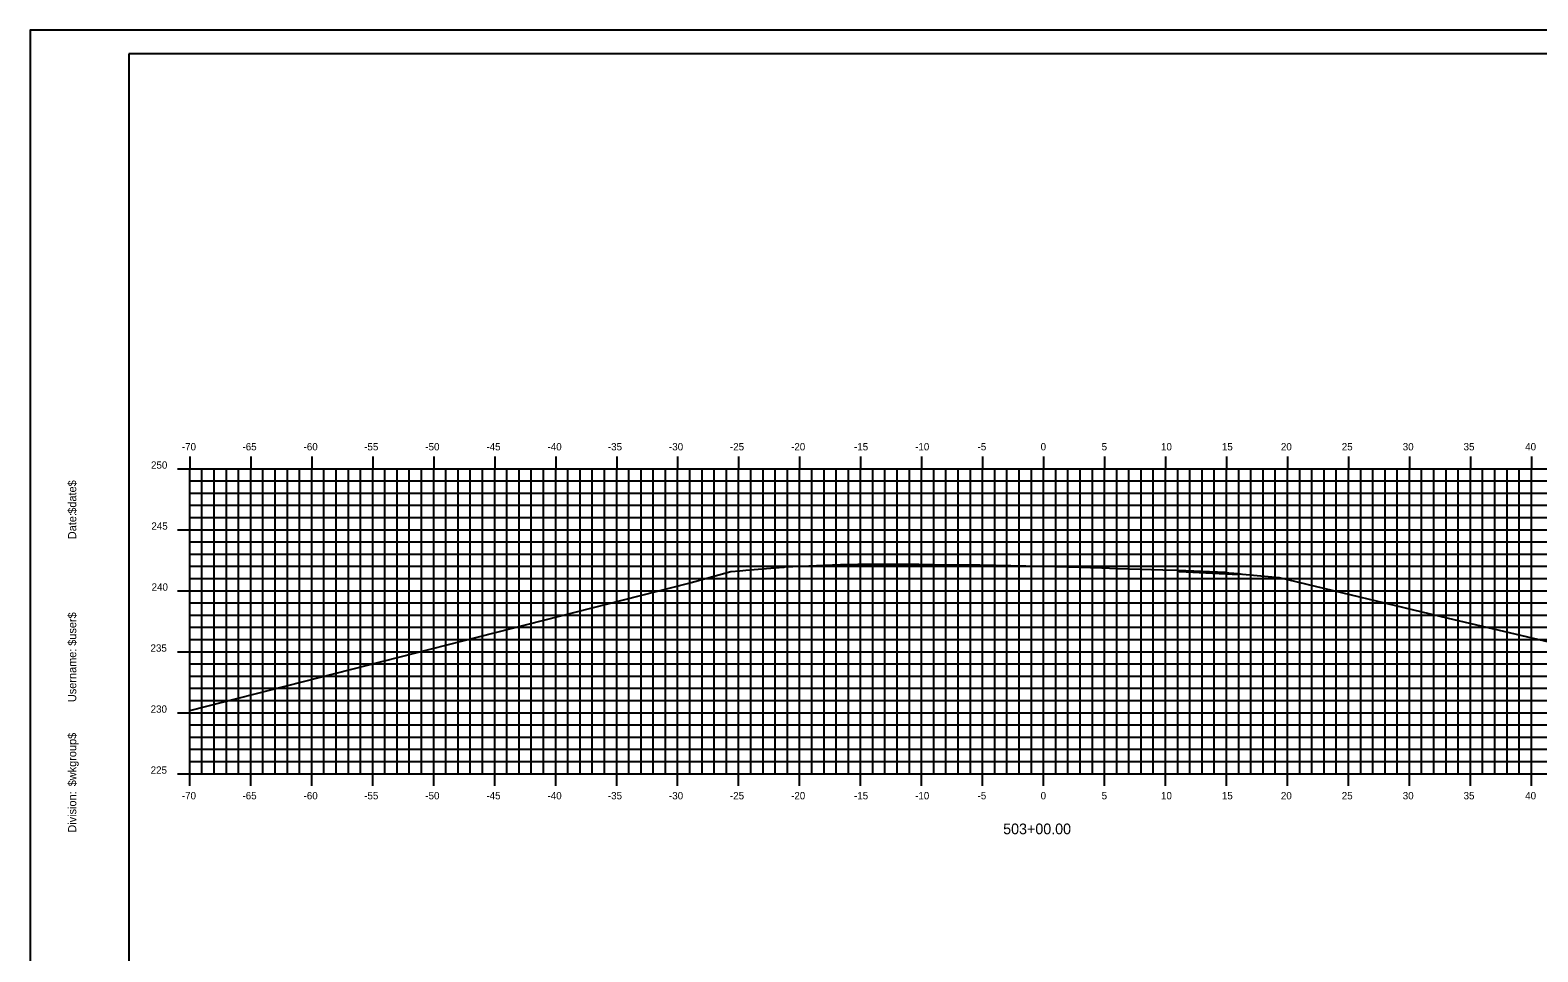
# Model space of a CAD drawing. Extents: x 1168600 to 1177589, y 610178 to 611246.
# Drawn here: x 1170986.9 to 1171110.5, y 610348.4 to 610423.9 of the extents above; entities that cross this region are included whole.
import ezdxf

# ---------------------------------------------------------------- set-up
doc = ezdxf.new("R2010")
doc.units = 0
for name, color, linetype in [('_Construction', 7, 'Continuous'), ('_Station Equation', 7, 'Continuous'), ('D_Roadway_Edge_TW', 7, 'Continuous'), ('D_Text_Standard', 7, 'Continuous'), ('H_V ANNOTATION', 7, 'Continuous'), ('MAJOR', 7, 'Continuous'), ('MINOR', 7, 'Continuous')]:
    doc.layers.add(name, color=color, linetype=linetype)

msp = doc.modelspace()

# ---------------------------------------------------------------- linework, layer by layer
at = {"layer": '_Construction'}
for p, q in [((1171154.98, 610421.97), (1170994.98, 610421.97)), ((1170994.98, 610421.97), (1170994.98, 610316.97))]:
    msp.add_line(p, q, dxfattribs=at)
msp.add_lwpolyline([(1170986.89, 610313.91), (1171156.89, 610313.91), (1171156.89, 610423.91), (1170986.89, 610423.91)], close=True, dxfattribs=at)
at = {"layer": '_Station Equation'}
msp.add_lwpolyline([(1170999.98, 610368.16), (1171040.89, 610378.6), (1171044.35, 610379.54), (1171045.08, 610379.6), (1171045.57, 610379.64), (1171048.62, 610379.91), (1171048.65, 610379.91), (1171048.68, 610379.91), (1171048.77, 610379.92), (1171053.34, 610380.11), (1171054.75, 610380.15), (1171056.14, 610380.15), (1171059.75, 610380.14), (1171060.95, 610380.13), (1171064.52, 610380.1), (1171064.67, 610380.1), (1171064.75, 610380.1), (1171066.08, 610380.07), (1171069.75, 610379.99), (1171071.05, 610379.95), (1171074.75, 610379.84), (1171076.02, 610379.8), (1171079.75, 610379.68), (1171080.99, 610379.64), (1171084.9, 610379.48), (1171085.11, 610379.44), (1171085.99, 610379.36), (1171089.31, 610379.04), (1171103.15, 610375.71), (1171127.91, 610369.89)], dxfattribs=at)
at = {"layer": 'D_Roadway_Edge_TW'}
msp.add_lwpolyline([(1171081.12, 610379.63), (1171085.11, 610379.44), (1171085.99, 610379.39), (1171085.99, 610379.27), (1171081.12, 610379.51), (1171081.12, 610379.63)], dxfattribs=at)
msp.add_lwpolyline([(1171081.12, 610379.63), (1171085.11, 610379.44), (1171085.99, 610379.39), (1171085.99, 610379.27), (1171081.12, 610379.51), (1171081.12, 610379.63)], dxfattribs=at)
at = {"layer": 'D_Text_Standard'}
msp.add_lwpolyline([(1171081.12, 610379.63), (1171081.35, 610379.62), (1171085.11, 610379.44), (1171085.17, 610379.43), (1171085.99, 610379.39), (1171086.23, 610379.33)], dxfattribs=at)
at = {"layer": 'MAJOR'}
for p, q in [((1170999.98, 610388.97), (1170999.98, 610387.97)), ((1171004.98, 610388.97), (1171004.98, 610387.97)), ((1171009.98, 610388.97), (1171009.98, 610387.97)), ((1171014.98, 610388.97), (1171014.98, 610387.97)), ((1171019.98, 610388.97), (1171019.98, 610387.97)), ((1171024.98, 610388.97), (1171024.98, 610387.97)), ((1171029.98, 610388.97), (1171029.98, 610387.97)), ((1171034.98, 610388.97), (1171034.98, 610387.97)), ((1171039.98, 610388.97), (1171039.98, 610387.97)), ((1171044.98, 610388.97), (1171044.98, 610387.97)), ((1171049.98, 610388.97), (1171049.98, 610387.97)), ((1171054.98, 610388.97), (1171054.98, 610387.97)), ((1171059.98, 610388.97), (1171059.98, 610387.97)), ((1171064.98, 610388.97), (1171064.98, 610387.97)), ((1171069.98, 610388.97), (1171069.98, 610387.97)), ((1171074.98, 610388.97), (1171074.98, 610387.97)), ((1171079.98, 610388.97), (1171079.98, 610387.97)), ((1171084.98, 610388.97), (1171084.98, 610387.97)), ((1171089.98, 610388.97), (1171089.98, 610387.97)), ((1171094.98, 610388.97), (1171094.98, 610387.97)), ((1171099.98, 610388.97), (1171099.98, 610387.97)), ((1171104.98, 610388.97), (1171104.98, 610387.97)), ((1171109.98, 610388.97), (1171109.98, 610387.97)), ((1170998.98, 610387.97), (1170999.98, 610387.97)), ((1170999.98, 610387.97), (1171139.98, 610387.97)), ((1170999.98, 610362.97), (1170999.98, 610387.97)), ((1170999.98, 610362.97), (1170999.98, 610387.97)), ((1170999.98, 610387.97), (1171139.98, 610387.97)), ((1171004.98, 610362.97), (1171004.98, 610387.97)), ((1171009.98, 610362.97), (1171009.98, 610387.97)), ((1171014.98, 610362.97), (1171014.98, 610387.97)), ((1171019.98, 610362.97), (1171019.98, 610387.97)), ((1171024.98, 610362.97), (1171024.98, 610387.97)), ((1171029.98, 610362.97), (1171029.98, 610387.97)), ((1171034.98, 610362.97), (1171034.98, 610387.97)), ((1171039.98, 610362.97), (1171039.98, 610387.97)), ((1171044.98, 610362.97), (1171044.98, 610387.97)), ((1171049.98, 610362.97), (1171049.98, 610387.97)), ((1171054.98, 610362.97), (1171054.98, 610387.97)), ((1171059.98, 610362.97), (1171059.98, 610387.97)), ((1171064.98, 610362.97), (1171064.98, 610387.97)), ((1171069.98, 610362.97), (1171069.98, 610387.97)), ((1171074.98, 610362.97), (1171074.98, 610387.97)), ((1171079.98, 610362.97), (1171079.98, 610387.97)), ((1171084.98, 610362.97), (1171084.98, 610387.97)), ((1171089.98, 610362.97), (1171089.98, 610387.97)), ((1171094.98, 610362.97), (1171094.98, 610387.97)), ((1171099.98, 610362.97), (1171099.98, 610387.97)), ((1171104.98, 610362.97), (1171104.98, 610387.97)), ((1171109.98, 610362.97), (1171109.98, 610387.97)), ((1170998.98, 610382.97), (1170999.98, 610382.97)), ((1170999.98, 610382.97), (1171139.98, 610382.97)), ((1170998.98, 610377.97), (1170999.98, 610377.97)), ((1170999.98, 610377.97), (1171139.98, 610377.97)), ((1170998.98, 610372.97), (1170999.98, 610372.97)), ((1170999.98, 610372.97), (1171139.98, 610372.97)), ((1170998.98, 610367.97), (1170999.98, 610367.97)), ((1170999.98, 610367.97), (1171139.98, 610367.97)), ((1170998.98, 610362.97), (1170999.98, 610362.97)), ((1170999.98, 610362.97), (1171139.98, 610362.97)), ((1170999.98, 610362.97), (1171139.98, 610362.97)), ((1170999.98, 610361.97), (1170999.98, 610362.97)), ((1171004.98, 610361.97), (1171004.98, 610362.97)), ((1171009.98, 610361.97), (1171009.98, 610362.97)), ((1171014.98, 610361.97), (1171014.98, 610362.97)), ((1171019.98, 610361.97), (1171019.98, 610362.97)), ((1171024.98, 610361.97), (1171024.98, 610362.97)), ((1171029.98, 610361.97), (1171029.98, 610362.97)), ((1171034.98, 610361.97), (1171034.98, 610362.97)), ((1171039.98, 610361.97), (1171039.98, 610362.97)), ((1171044.98, 610361.97), (1171044.98, 610362.97)), ((1171049.98, 610361.97), (1171049.98, 610362.97)), ((1171054.98, 610361.97), (1171054.98, 610362.97)), ((1171059.98, 610361.97), (1171059.98, 610362.97)), ((1171064.98, 610361.97), (1171064.98, 610362.97)), ((1171069.98, 610361.97), (1171069.98, 610362.97)), ((1171074.98, 610361.97), (1171074.98, 610362.97)), ((1171079.98, 610361.97), (1171079.98, 610362.97)), ((1171084.98, 610361.97), (1171084.98, 610362.97)), ((1171089.98, 610361.97), (1171089.98, 610362.97)), ((1171094.98, 610361.97), (1171094.98, 610362.97)), ((1171099.98, 610361.97), (1171099.98, 610362.97)), ((1171104.98, 610361.97), (1171104.98, 610362.97)), ((1171109.98, 610361.97), (1171109.98, 610362.97))]:
    msp.add_line(p, q, dxfattribs=at)
at = {"layer": 'MINOR'}
for p, q in [((1171000.98, 610362.97), (1171000.98, 610387.97)), ((1171001.98, 610362.97), (1171001.98, 610387.97)), ((1171002.98, 610362.97), (1171002.98, 610387.97)), ((1171003.98, 610362.97), (1171003.98, 610387.97)), ((1171005.98, 610362.97), (1171005.98, 610387.97)), ((1171006.98, 610362.97), (1171006.98, 610387.97)), ((1171007.98, 610362.97), (1171007.98, 610387.97)), ((1171008.98, 610362.97), (1171008.98, 610387.97)), ((1171010.98, 610362.97), (1171010.98, 610387.97)), ((1171011.98, 610362.97), (1171011.98, 610387.97)), ((1171012.98, 610362.97), (1171012.98, 610387.97)), ((1171013.98, 610362.97), (1171013.98, 610387.97)), ((1171015.98, 610362.97), (1171015.98, 610387.97)), ((1171016.98, 610362.97), (1171016.98, 610387.97)), ((1171017.98, 610362.97), (1171017.98, 610387.97)), ((1171018.98, 610362.97), (1171018.98, 610387.97)), ((1171020.98, 610362.97), (1171020.98, 610387.97)), ((1171021.98, 610362.97), (1171021.98, 610387.97)), ((1171022.98, 610362.97), (1171022.98, 610387.97)), ((1171023.98, 610362.97), (1171023.98, 610387.97)), ((1171025.98, 610362.97), (1171025.98, 610387.97)), ((1171026.98, 610362.97), (1171026.98, 610387.97)), ((1171027.98, 610362.97), (1171027.98, 610387.97)), ((1171028.98, 610362.97), (1171028.98, 610387.97)), ((1171030.98, 610362.97), (1171030.98, 610387.97)), ((1171031.98, 610362.97), (1171031.98, 610387.97)), ((1171032.98, 610362.97), (1171032.98, 610387.97)), ((1171033.98, 610362.97), (1171033.98, 610387.97)), ((1171035.98, 610362.97), (1171035.98, 610387.97)), ((1171036.98, 610362.97), (1171036.98, 610387.97)), ((1171037.98, 610362.97), (1171037.98, 610387.97)), ((1171038.98, 610362.97), (1171038.98, 610387.97)), ((1171040.98, 610362.97), (1171040.98, 610387.97)), ((1171041.98, 610362.97), (1171041.98, 610387.97)), ((1171042.98, 610362.97), (1171042.98, 610387.97)), ((1171043.98, 610362.97), (1171043.98, 610387.97)), ((1171045.98, 610362.97), (1171045.98, 610387.97)), ((1171046.98, 610362.97), (1171046.98, 610387.97)), ((1171047.98, 610362.97), (1171047.98, 610387.97)), ((1171048.98, 610362.97), (1171048.98, 610387.97)), ((1171050.98, 610362.97), (1171050.98, 610387.97)), ((1171051.98, 610362.97), (1171051.98, 610387.97)), ((1171052.98, 610362.97), (1171052.98, 610387.97)), ((1171053.98, 610362.97), (1171053.98, 610387.97)), ((1171055.98, 610362.97), (1171055.98, 610387.97)), ((1171056.98, 610362.97), (1171056.98, 610387.97)), ((1171057.98, 610362.97), (1171057.98, 610387.97)), ((1171058.98, 610362.97), (1171058.98, 610387.97)), ((1171060.98, 610362.97), (1171060.98, 610387.97)), ((1171061.98, 610362.97), (1171061.98, 610387.97)), ((1171062.98, 610362.97), (1171062.98, 610387.97)), ((1171063.98, 610362.97), (1171063.98, 610387.97)), ((1171065.98, 610362.97), (1171065.98, 610387.97)), ((1171066.98, 610362.97), (1171066.98, 610387.97)), ((1171067.98, 610362.97), (1171067.98, 610387.97)), ((1171068.98, 610362.97), (1171068.98, 610387.97)), ((1171070.98, 610362.97), (1171070.98, 610387.97)), ((1171071.98, 610362.97), (1171071.98, 610387.97)), ((1171072.98, 610362.97), (1171072.98, 610387.97)), ((1171073.98, 610362.97), (1171073.98, 610387.97)), ((1171075.98, 610362.97), (1171075.98, 610387.97)), ((1171076.98, 610362.97), (1171076.98, 610387.97)), ((1171077.98, 610362.97), (1171077.98, 610387.97)), ((1171078.98, 610362.97), (1171078.98, 610387.97)), ((1171080.98, 610362.97), (1171080.98, 610387.97)), ((1171081.98, 610362.97), (1171081.98, 610387.97)), ((1171082.98, 610362.97), (1171082.98, 610387.97)), ((1171083.98, 610362.97), (1171083.98, 610387.97)), ((1171085.98, 610362.97), (1171085.98, 610387.97)), ((1171086.98, 610362.97), (1171086.98, 610387.97)), ((1171087.98, 610362.97), (1171087.98, 610387.97)), ((1171088.98, 610362.97), (1171088.98, 610387.97)), ((1171090.98, 610362.97), (1171090.98, 610387.97)), ((1171091.98, 610362.97), (1171091.98, 610387.97)), ((1171092.98, 610362.97), (1171092.98, 610387.97)), ((1171093.98, 610362.97), (1171093.98, 610387.97)), ((1171095.98, 610362.97), (1171095.98, 610387.97)), ((1171096.98, 610362.97), (1171096.98, 610387.97)), ((1171097.98, 610362.97), (1171097.98, 610387.97)), ((1171098.98, 610362.97), (1171098.98, 610387.97)), ((1171100.98, 610362.97), (1171100.98, 610387.97)), ((1171101.98, 610362.97), (1171101.98, 610387.97)), ((1171102.98, 610362.97), (1171102.98, 610387.97)), ((1171103.98, 610362.97), (1171103.98, 610387.97)), ((1171105.98, 610362.97), (1171105.98, 610387.97)), ((1171106.98, 610362.97), (1171106.98, 610387.97)), ((1171107.98, 610362.97), (1171107.98, 610387.97)), ((1171108.98, 610362.97), (1171108.98, 610387.97)), ((1170999.98, 610386.97), (1171139.98, 610386.97)), ((1170999.98, 610386.97), (1171000.99, 610386.97)), ((1170999.98, 610385.97), (1171139.98, 610385.97)), ((1170999.98, 610385.97), (1171000.99, 610385.97)), ((1170999.98, 610384.97), (1171139.98, 610384.97)), ((1170999.98, 610384.97), (1171000.99, 610384.97)), ((1170999.98, 610383.97), (1171139.98, 610383.97)), ((1170999.98, 610383.97), (1171000.99, 610383.97)), ((1170999.98, 610381.97), (1171139.98, 610381.97)), ((1170999.98, 610381.97), (1171000.99, 610381.97)), ((1170999.98, 610380.97), (1171139.98, 610380.97)), ((1170999.98, 610380.97), (1171000.99, 610380.97)), ((1170999.98, 610379.97), (1171139.98, 610379.97)), ((1170999.98, 610379.97), (1171000.99, 610379.97)), ((1170999.98, 610378.97), (1171139.98, 610378.97)), ((1170999.98, 610378.97), (1171000.99, 610378.97)), ((1170999.98, 610376.97), (1171139.98, 610376.97)), ((1170999.98, 610376.97), (1171000.99, 610376.97)), ((1170999.98, 610375.97), (1171139.98, 610375.97)), ((1170999.98, 610375.97), (1171000.99, 610375.97)), ((1170999.98, 610374.97), (1171139.98, 610374.97)), ((1170999.98, 610374.97), (1171000.99, 610374.97)), ((1170999.98, 610373.97), (1171139.98, 610373.97)), ((1170999.98, 610373.97), (1171000.99, 610373.97)), ((1170999.98, 610371.97), (1171139.98, 610371.97)), ((1170999.98, 610371.97), (1171000.99, 610371.97)), ((1170999.98, 610370.97), (1171139.98, 610370.97)), ((1170999.98, 610370.97), (1171000.99, 610370.97)), ((1170999.98, 610369.97), (1171139.98, 610369.97)), ((1170999.98, 610369.97), (1171000.99, 610369.97)), ((1170999.98, 610368.97), (1171139.98, 610368.97)), ((1170999.98, 610368.97), (1171000.99, 610368.97)), ((1170999.98, 610366.97), (1171139.98, 610366.97)), ((1170999.98, 610366.97), (1171000.99, 610366.97)), ((1170999.98, 610365.97), (1171139.98, 610365.97)), ((1170999.98, 610365.97), (1171000.99, 610365.97)), ((1170999.98, 610364.97), (1171139.98, 610364.97)), ((1170999.98, 610364.97), (1171000.99, 610364.97)), ((1170999.98, 610363.97), (1171139.98, 610363.97)), ((1170999.98, 610363.97), (1171000.99, 610363.97))]:
    msp.add_line(p, q, dxfattribs=at)

# ---------------------------------------------------------------- texts
at = {"layer": '_Construction'}
for s, p in [('$date$', (1170990.67, 610384.28)), ('Date:', (1170990.67, 610382.19)), ('$user$', (1170990.67, 610373.46)), ('Username:', (1170990.67, 610368.84)), ('$wkgroup$', (1170990.67, 610361.94)), ('Division:', (1170990.67, 610358.14))]:
    msp.add_text(s, height=0.67, rotation=90, dxfattribs=at).set_placement(p)
at = {"layer": 'H_V ANNOTATION'}
for s, height, p in [('-70', 0.6, (1170999.33, 610389.47)), ('-65', 0.6, (1171004.3, 610389.47)), ('-60', 0.6, (1171009.31, 610389.47)), ('-55', 0.6, (1171014.28, 610389.47)), ('-50', 0.6, (1171019.29, 610389.47)), ('-45', 0.6, (1171024.3, 610389.47)), ('-40', 0.6, (1171029.31, 610389.47)), ('-35', 0.6, (1171034.26, 610389.47)), ('-30', 0.6, (1171039.27, 610389.47)), ('-25', 0.6, (1171044.27, 610389.47)), ('-20', 0.6, (1171049.28, 610389.47)), ('-15', 0.6, (1171054.44, 610389.47)), ('-10', 0.6, (1171059.45, 610389.47)), ('-5', 0.6, (1171064.57, 610389.47)), ('0', 0.6, (1171069.74, 610389.47)), ('5', 0.6, (1171074.74, 610389.47)), ('10', 0.6, (1171079.61, 610389.47)), ('15', 0.6, (1171084.6, 610389.47)), ('20', 0.6, (1171089.44, 610389.47)), ('25', 0.6, (1171094.43, 610389.47)), ('30', 0.6, (1171099.43, 610389.47)), ('35', 0.6, (1171104.42, 610389.47)), ('40', 0.6, (1171109.47, 610389.47)), ('250', 0.6, (1170996.8, 610387.97)), ('245', 0.6, (1170996.83, 610382.97)), ('240', 0.6, (1170996.85, 610377.97)), ('235', 0.6, (1170996.76, 610372.97)), ('230', 0.6, (1170996.77, 610367.97)), ('225', 0.6, (1170996.77, 610362.97)), ('-70', 0.6, (1170999.33, 610360.87)), ('-65', 0.6, (1171004.3, 610360.87)), ('-60', 0.6, (1171009.31, 610360.87)), ('-55', 0.6, (1171014.28, 610360.87)), ('-50', 0.6, (1171019.29, 610360.87)), ('-45', 0.6, (1171024.3, 610360.87)), ('-40', 0.6, (1171029.31, 610360.87)), ('-35', 0.6, (1171034.26, 610360.87)), ('-30', 0.6, (1171039.27, 610360.87)), ('-25', 0.6, (1171044.27, 610360.87)), ('-20', 0.6, (1171049.28, 610360.87)), ('-15', 0.6, (1171054.44, 610360.87)), ('-10', 0.6, (1171059.45, 610360.87)), ('-5', 0.6, (1171064.57, 610360.87)), ('0', 0.6, (1171069.74, 610360.87)), ('5', 0.6, (1171074.74, 610360.87)), ('10', 0.6, (1171079.61, 610360.87)), ('15', 0.6, (1171084.6, 610360.87)), ('20', 0.6, (1171089.44, 610360.87)), ('25', 0.6, (1171094.43, 610360.87)), ('30', 0.6, (1171099.43, 610360.87)), ('35', 0.6, (1171104.42, 610360.87)), ('40', 0.6, (1171109.47, 610360.87)), ('503+00.00', 0.875, (1171066.67, 610358.01))]:
    msp.add_text(s, height=height, dxfattribs=at).set_placement(p)

doc.saveas('drawing.dxf')
